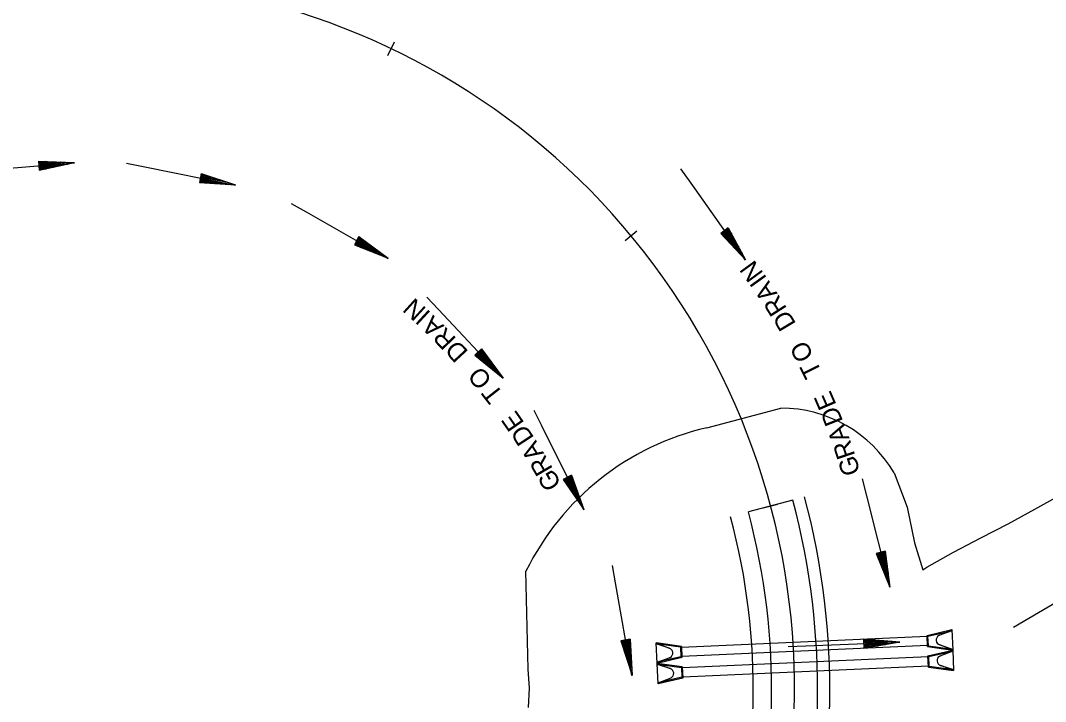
# Model space of a CAD drawing. Extents: x 1300404 to 1323571, y 234004 to 252077.
# Drawn here: x 1310716.2 to 1311050.7, y 241368.3 to 241590.4 of the extents above; entities that cross this region are included whole.
import ezdxf

# ---------------------------------------------------------------- set-up
doc = ezdxf.new("R2010")
doc.units = 0
for name, color, linetype in [('R_Const Limits', 7, 'Continuous'), ('R_FES', 7, 'Continuous'), ('R_Flow Arrows', 7, 'Continuous'), ('R_Horz Alg Minor Ticks', 7, 'Continuous'), ('R_Lane Edge', 7, 'Continuous'), ('R_MOT', 7, 'Continuous'), ('R_Pipe Culvert', 7, 'Continuous'), ('R_Proposed', 7, 'Continuous'), ('R_Shoulder', 7, 'Continuous')]:
    doc.layers.add(name, color=color, linetype=linetype)

msp = doc.modelspace()

# ---------------------------------------------------------------- linework, layer by layer
at = {"layer": 'R_Const Limits'}
msp.add_line((1310940.18, 241457.52), (1310964.33, 241463.96), dxfattribs=at)
for points in [[(1311010.65, 241411.21), (1311011.98, 241412.03), (1311020.7, 241416.94), (1311029.58, 241421.58), (1311038.46, 241426.21), (1311047.23, 241431.03), (1311055.97, 241435.9), (1311064.71, 241440.77), (1311073.58, 241445.42), (1311082.48, 241450.02), (1311091.54, 241454.35), (1311100.71, 241458.51), (1311110.08, 241462.32), (1311119.35, 241466.32), (1311128.65, 241470.24), (1311138.08, 241473.96), (1311147.19, 241478.21), (1311156.69, 241481.81), (1311167.85, 241482.64), (1311178.44, 241484.42), (1311185.37, 241483.83), (1311185.37, 241483.83)], [(1311001.32, 241442.78), (1311005.52, 241431.63), (1311007.88, 241420), (1311010.65, 241411.21)], [(1310881.93, 241366.3), (1310882.28, 241372.55), (1310881.86, 241378.8), (1310881.13, 241410.71)]]:
    msp.add_lwpolyline(points, dxfattribs=at)
for centre, radius, start, end in [((1310964.29, 241421.01), 42.95, 30.455, 89.951), ((1310959.63, 241372.34), 87.37, 102.8627, 153.9484)]:
    msp.add_arc(centre, radius, start, end, dxfattribs=at)
at = {"layer": 'R_FES'}
for p, q in [((1311012.03, 241389.81), (1311020.1, 241391.68)), ((1311012.33, 241389.54), (1311020.11, 241391.34)), ((1311015.85, 241389.74), (1311020.1, 241391.68)), ((1311020.11, 241391.34), (1311015.85, 241389.74)), ((1311020.1, 241391.68), (1311020.4, 241385.02)), ((1311012.33, 241389.54), (1311012.03, 241389.81)), ((1311012.19, 241386.15), (1311012.03, 241389.81)), ((1311012.47, 241386.45), (1311012.33, 241389.54)), ((1310931.85, 241386.22), (1310923.65, 241387.35)), ((1310923.65, 241387.35), (1310927.88, 241385.67)), ((1310923.95, 241380.69), (1310923.65, 241387.35)), ((1310927.88, 241385.67), (1310923.66, 241387.01)), ((1310931.57, 241385.92), (1310923.66, 241387.01)), ((1310931.57, 241385.92), (1310931.85, 241386.22)), ((1310931.57, 241385.92), (1310931.71, 241382.83)), ((1310931.85, 241386.22), (1310932.02, 241382.56)), ((1311012.47, 241386.45), (1311012.19, 241386.15)), ((1311012.19, 241386.15), (1311020.4, 241385.02)), ((1311012.33, 241383.15), (1311020.4, 241385.02)), ((1311012.47, 241386.45), (1311020.38, 241385.36)), ((1311012.63, 241382.88), (1311020.41, 241384.68)), ((1311016.15, 241383.08), (1311020.4, 241385.02)), ((1311020.41, 241384.68), (1311016.15, 241383.08)), ((1311016.17, 241386.69), (1311020.38, 241385.36)), ((1311020.4, 241385.02), (1311016.17, 241386.69)), ((1311020.4, 241385.02), (1311020.7, 241378.36)), ((1310931.71, 241382.83), (1310923.93, 241381.03)), ((1310923.93, 241381.03), (1310928.2, 241382.63)), ((1310928.2, 241382.63), (1310923.95, 241380.69)), ((1310932.02, 241382.56), (1310923.95, 241380.69)), ((1310931.71, 241382.83), (1310932.02, 241382.56)), ((1311012.63, 241382.88), (1311012.33, 241383.15)), ((1311012.5, 241379.49), (1311012.33, 241383.15)), ((1311012.77, 241379.79), (1311012.63, 241382.88)), ((1310932.15, 241379.56), (1310923.95, 241380.69)), ((1310923.95, 241380.69), (1310928.18, 241379.01)), ((1310924.25, 241374.03), (1310923.95, 241380.69)), ((1310928.18, 241379.01), (1310923.96, 241380.35)), ((1310931.87, 241379.26), (1310923.96, 241380.35)), ((1310931.87, 241379.26), (1310932.15, 241379.56)), ((1310931.87, 241379.26), (1310932.01, 241376.17)), ((1310932.15, 241379.56), (1310932.32, 241375.9)), ((1311012.77, 241379.79), (1311012.5, 241379.49)), ((1311012.5, 241379.49), (1311020.7, 241378.36)), ((1311012.77, 241379.79), (1311020.68, 241378.7)), ((1311016.47, 241380.03), (1311020.68, 241378.7)), ((1311020.7, 241378.36), (1311016.47, 241380.03)), ((1310932.01, 241376.17), (1310924.23, 241374.37)), ((1310924.23, 241374.37), (1310928.5, 241375.97)), ((1310928.5, 241375.97), (1310924.25, 241374.03)), ((1310932.32, 241375.9), (1310924.25, 241374.03)), ((1310932.01, 241376.17), (1310932.32, 241375.9))]:
    msp.add_line(p, q, dxfattribs=at)
for centre, start, end in [((1311016.66, 241388.29), 119.2857, 252.8164), ((1310927.38, 241384.08), 299.2857, 72.8164), ((1311016.96, 241381.63), 119.2857, 252.8164), ((1310927.68, 241377.42), 299.2857, 72.8164)]:
    msp.add_arc(centre, 1.67, start, end, dxfattribs=at)
at = {"layer": 'R_Flow Arrows'}
for p, q in [((1310722.01, 241544.53), (1310733.85, 241544.07)), ((1310722.01, 241544.53), (1310722.28, 241541.5)), ((1310722.28, 241541.5), (1310733.85, 241544.07)), ((1310775.15, 241540.49), (1310774.58, 241537.51)), ((1310775.15, 241540.49), (1310786.4, 241536.8)), ((1310774.58, 241537.51), (1310786.4, 241536.8)), ((1310947.16, 241522.71), (1310944.7, 241520.93)), ((1310947.16, 241522.71), (1310952.82, 241512.3)), ((1310826.63, 241519.91), (1310825.15, 241517.25)), ((1310826.63, 241519.91), (1310836.16, 241512.88)), ((1310944.7, 241520.93), (1310952.82, 241512.3)), ((1310825.15, 241517.25), (1310836.16, 241512.88)), ((1310866.65, 241483.3), (1310864.46, 241481.2)), ((1310864.46, 241481.2), (1310873.68, 241473.76)), ((1310866.65, 241483.3), (1310873.68, 241473.76)), ((1310896.01, 241442.03), (1310893.3, 241440.65)), ((1310896.01, 241442.03), (1310900, 241430.87)), ((1310893.3, 241440.65), (1310900, 241430.87)), ((1310998.4, 241417.31), (1310995.46, 241416.55)), ((1310995.46, 241416.55), (1310999.9, 241405.56)), ((1310998.4, 241417.31), (1310999.9, 241405.56)), ((1310915.1, 241388.55), (1310912.11, 241387.99)), ((1310912.11, 241387.99), (1310915.76, 241376.72)), ((1310915.1, 241388.55), (1310915.76, 241376.72)), ((1310991.31, 241388.67), (1311003.12, 241387.69)), ((1310991.31, 241388.67), (1310991.45, 241385.63)), ((1310991.45, 241385.63), (1311003.12, 241387.69))]:
    msp.add_line(p, q, dxfattribs=at)
for points in [[(1310697.68, 241541.03), (1310703.23, 241541.49), (1310733.86, 241543.91)], [(1310722.04, 241544.23), (1310724.38, 241544.44)], [(1310722.06, 241543.92), (1310726.74, 241544.34)], [(1310722.09, 241543.62), (1310728.28, 241544.18), (1310729.11, 241544.25)], [(1310722.12, 241543.32), (1310728.31, 241543.87), (1310731.48, 241544.15)], [(1310722.17, 241542.71), (1310728.36, 241543.27), (1310731.53, 241543.54)], [(1310722.2, 241542.41), (1310728.39, 241542.97), (1310729.22, 241543.04)], [(1310722.23, 241542.11), (1310726.91, 241542.53)], [(1310722.25, 241541.8), (1310724.59, 241542.01)], [(1310750.79, 241543.81), (1310756.25, 241542.73), (1310786.37, 241536.65)], [(1310931.6, 241541.99), (1310934.95, 241537.3), (1310952.69, 241512.21)], [(1310774.69, 241538.1), (1310779.31, 241537.22)], [(1310774.75, 241538.4), (1310780.85, 241537.24), (1310781.67, 241537.08)], [(1310774.8, 241538.7), (1310780.91, 241537.54), (1310784.03, 241536.93)], [(1310774.92, 241539.3), (1310781.03, 241538.13), (1310784.15, 241537.53)], [(1310774.98, 241539.6), (1310781.08, 241538.43), (1310781.9, 241538.27)], [(1310775.03, 241539.9), (1310779.65, 241539.02)], [(1310775.09, 241540.2), (1310777.4, 241539.75)], [(1310774.63, 241537.81), (1310776.94, 241537.37)], [(1310804.53, 241530.67), (1310809.38, 241527.94), (1310836.09, 241512.75)], [(1310945.44, 241521.46), (1310949.08, 241516.43), (1310949.57, 241515.75)], [(1310945.68, 241521.64), (1310949.33, 241516.6), (1310951.18, 241514.02)], [(1310946.18, 241522), (1310949.82, 241516.96), (1310951.68, 241514.38)], [(1310946.42, 241522.18), (1310950.07, 241517.14), (1310950.55, 241516.46)], [(1310946.67, 241522.35), (1310949.42, 241518.55)], [(1310946.91, 241522.53), (1310948.29, 241520.63)], [(1310825.6, 241518.05), (1310831.03, 241515.03), (1310831.76, 241514.63)], [(1310825.74, 241518.31), (1310831.18, 241515.3), (1310833.96, 241513.75)], [(1310826.04, 241518.85), (1310831.48, 241515.83), (1310834.25, 241514.28)], [(1310826.19, 241519.11), (1310831.62, 241516.1), (1310832.35, 241515.69)], [(1310826.33, 241519.38), (1310830.44, 241517.1)], [(1310826.48, 241519.64), (1310828.54, 241518.5)], [(1310944.94, 241521.11), (1310946.32, 241519.2)], [(1310945.19, 241521.29), (1310947.94, 241517.48)], [(1310825.3, 241517.52), (1310827.36, 241516.38)], [(1310825.45, 241517.78), (1310829.56, 241515.5)], [(1310848.74, 241500.14), (1310852.56, 241496.08), (1310873.56, 241473.66)], [(1310864.68, 241481.41), (1310866.3, 241479.71)], [(1310864.9, 241481.62), (1310868.14, 241478.22)], [(1310865.12, 241481.83), (1310869.41, 241477.34), (1310869.99, 241476.74)], [(1310865.33, 241482.04), (1310869.63, 241477.55), (1310871.82, 241475.24)], [(1310865.77, 241482.46), (1310870.07, 241477.97), (1310872.26, 241475.66)], [(1310865.99, 241482.67), (1310870.29, 241478.18), (1310870.87, 241477.57)], [(1310866.21, 241482.88), (1310869.46, 241479.49)], [(1310866.43, 241483.09), (1310868.06, 241481.39)], [(1310883.69, 241463.3), (1310886.19, 241458.32), (1310899.86, 241430.8)], [(1310894.12, 241441.06), (1310896.94, 241435.52), (1310897.32, 241434.78)], [(1310894.39, 241441.2), (1310897.21, 241435.66), (1310898.65, 241432.82)], [(1310894.93, 241441.47), (1310897.75, 241435.94), (1310899.19, 241433.1)], [(1310895.2, 241441.61), (1310898.02, 241436.07), (1310898.4, 241435.33)], [(1310895.47, 241441.75), (1310897.6, 241437.56)], [(1310895.74, 241441.89), (1310896.81, 241439.8)], [(1310893.57, 241440.78), (1310894.64, 241438.69)], [(1310893.84, 241440.92), (1310895.98, 241436.74)], [(1310990.88, 241440.92), (1310992.3, 241435.33), (1310999.76, 241405.53)], [(1310995.75, 241416.62), (1310996.35, 241414.35)], [(1310996.05, 241416.7), (1310997.24, 241412.15)], [(1310996.34, 241416.78), (1310997.91, 241410.76), (1310998.12, 241409.96)], [(1310996.63, 241416.85), (1310998.21, 241410.84), (1310999, 241407.76)], [(1310997.22, 241417.01), (1310998.8, 241410.99), (1310999.59, 241407.91)], [(1310997.52, 241417.08), (1310999.09, 241411.07), (1310999.3, 241410.26)], [(1310997.81, 241417.16), (1310999, 241412.61)], [(1310998.11, 241417.24), (1310998.7, 241414.96)], [(1310909.28, 241412.63), (1310910.3, 241406.96), (1310915.61, 241376.7)], [(1311040.28, 241392.45), (1311045.24, 241395.39), (1311071.73, 241410.95)], [(1310912.41, 241388.05), (1310912.84, 241385.74)], [(1310912.71, 241388.11), (1310913.57, 241383.48)], [(1310913, 241388.16), (1310914.14, 241382.05), (1310914.29, 241381.23)], [(1310913.3, 241388.22), (1310914.44, 241382.11), (1310915.02, 241378.98)], [(1310913.9, 241388.33), (1310915.04, 241382.22), (1310915.62, 241379.09)], [(1310914.2, 241388.38), (1310915.34, 241382.27), (1310915.49, 241381.45)], [(1310914.5, 241388.44), (1310915.36, 241383.82)], [(1310914.8, 241388.5), (1310915.23, 241386.19)], [(1310966.66, 241386.23), (1310972.42, 241386.45), (1311003.12, 241387.55)], [(1310991.32, 241388.37), (1310993.67, 241388.48)], [(1310991.34, 241388.06), (1310996.03, 241388.28)], [(1310991.35, 241387.76), (1310997.56, 241388.05), (1310998.4, 241388.08)], [(1310991.37, 241387.46), (1310997.58, 241387.74), (1311000.76, 241387.88)], [(1310991.39, 241386.85), (1310997.61, 241387.13), (1311000.78, 241387.27)], [(1310991.41, 241386.54), (1310997.62, 241386.83), (1310998.45, 241386.87)], [(1310991.42, 241386.24), (1310996.12, 241386.46)], [(1310991.44, 241385.94), (1310993.78, 241386.04)]]:
    msp.add_lwpolyline(points, dxfattribs=at)
at = {"layer": 'R_Horz Alg Minor Ticks'}
for points in [[(1310836.08, 241578.91), (1310838.24, 241583.42)], [(1310836.08, 241578.91), (1310838.24, 241583.42)], [(1310913.5, 241518.57), (1310917.34, 241521.77)], [(1310913.5, 241518.57), (1310917.34, 241521.77)], [(1310958.54, 241431.37), (1310963.37, 241432.66)], [(1310958.54, 241431.37), (1310963.37, 241432.66)]]:
    msp.add_lwpolyline(points, dxfattribs=at)
at = {"layer": 'R_Lane Edge'}
msp.add_line((1310968.2, 241433.95), (1310953.71, 241430.08), dxfattribs=at)
for radius in [239, 224]:
    msp.add_arc((1310737.29, 241372.32), radius, 311.1667, 14.9424, dxfattribs=at)
at = {"layer": 'R_Pipe Culvert'}
for p, q in [((1311012.04, 241389.48), (1310931.87, 241385.88)), ((1311012.18, 241386.48), (1310932, 241382.89)), ((1311012.34, 241382.82), (1310932.17, 241379.22)), ((1311012.48, 241379.82), (1310932.3, 241376.23))]:
    msp.add_line(p, q, dxfattribs=at)
at = {"layer": 'R_Proposed'}
msp.add_arc((1310737.29, 241372.32), 231.5, 311.1667, 114.4738, dxfattribs=at)
msp.add_arc((1310737.29, 241372.32), 231.5, 311.1667, 114.4738, dxfattribs=at)
at = {"layer": 'R_Shoulder'}
for radius in [243, 218]:
    msp.add_arc((1310737.29, 241372.32), radius, 311.1667, 14.9424, dxfattribs=at)

# ---------------------------------------------------------------- texts
at = {"layer": 'R_MOT'}
for s, rotation, p in [('N', 126.1608, (1310958.8, 241507.93)), ('I', 125.6334, (1310959.96, 241506.29)), ('A', 124.0637, (1310963.32, 241501.32)), ('N', 137.7832, (1310848.86, 241496.34)), ('R', 122.5443, (1310966.44, 241496.43)), ('I', 137.2558, (1310850.33, 241494.96)), ('D', 121.0248, (1310969.43, 241491.45)), ('A', 135.6861, (1310854.62, 241490.77)), ('R', 134.1666, (1310858.66, 241486.61)), ('D', 132.6472, (1310862.6, 241482.34)), ('O', 117.8847, (1310975.19, 241480.93)), ('T', 116.315, (1310977.85, 241475.55)), ('O', 129.507, (1310870.36, 241473.19)), ('T', 127.9374, (1310874.05, 241468.46)), ('E', 113.3005, (1310982.55, 241465.03)), ('E', 124.9228, (1310880.76, 241459.11)), ('D', 111.781, (1310984.7, 241459.64)), ('D', 123.4034, (1310883.96, 241454.26)), ('A', 110.2113, (1310986.78, 241454.02)), ('A', 121.8337, (1310887.13, 241449.17)), ('R', 108.6919, (1310988.64, 241448.52)), ('R', 120.3142, (1310890.06, 241444.15)), ('G', 107.1724, (1310990.35, 241442.97)), ('G', 118.7948, (1310892.85, 241439.07))]:
    msp.add_text(s, height=6, rotation=rotation, dxfattribs=at).set_placement(p)

doc.saveas('drawing.dxf')
